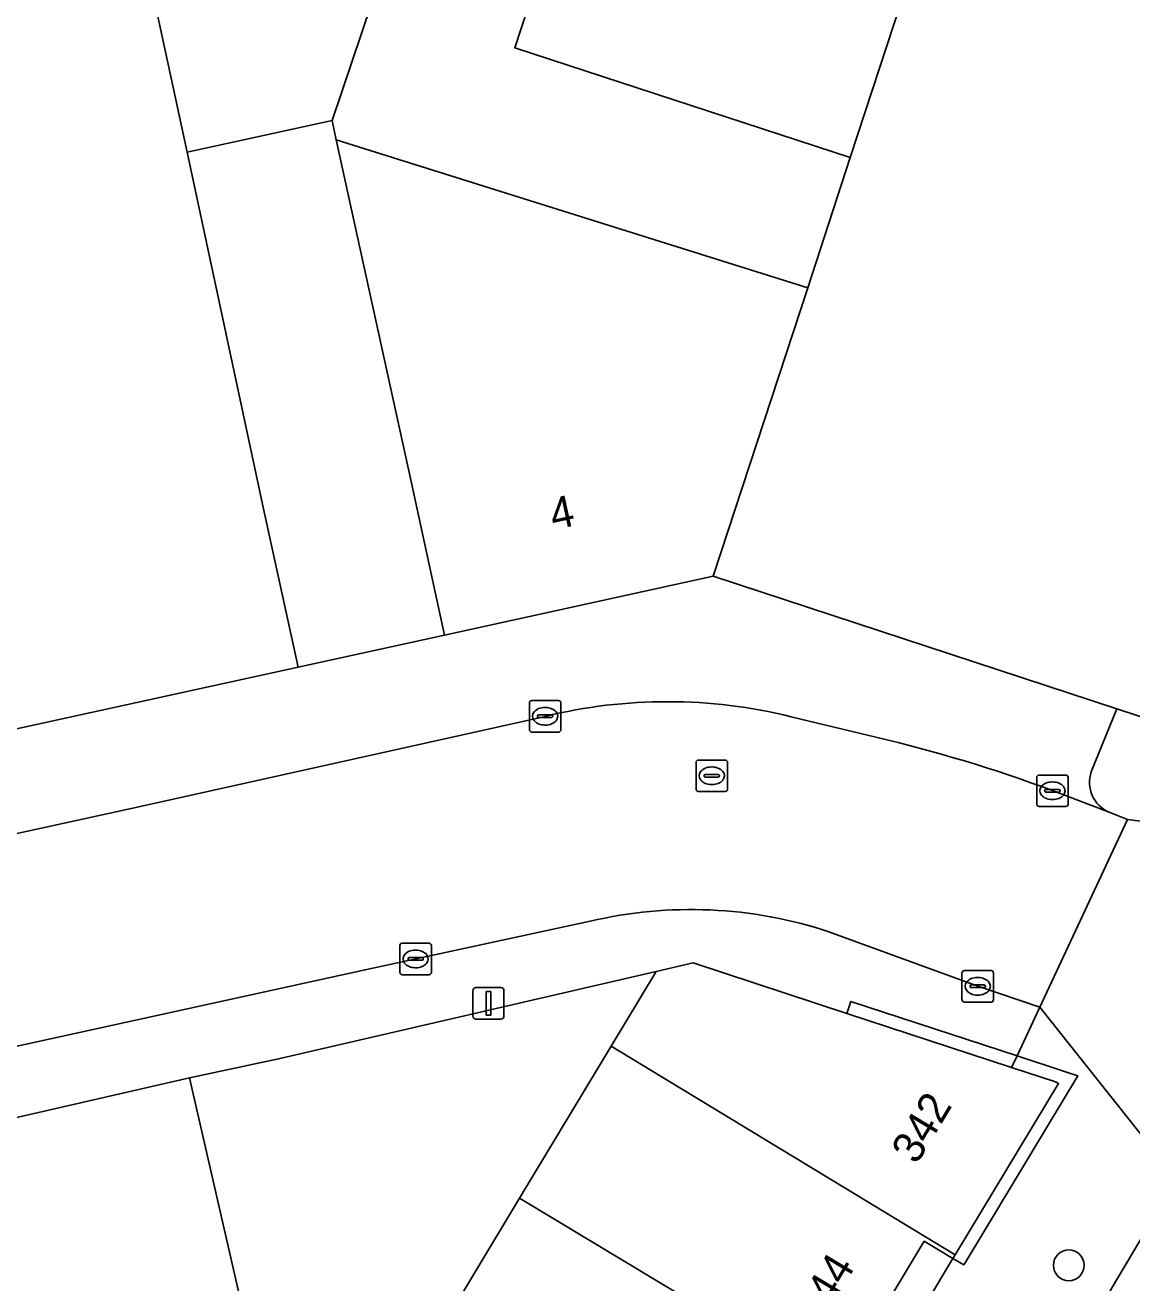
# Model space of a CAD drawing. Extents: x 160554 to 161248, y 385329 to 386506.
# Drawn here: x 160838.91 to 160874.11, y 385856.48 to 385896.47 of the extents above; entities that cross this region are included whole.
import ezdxf

# ---------------------------------------------------------------- set-up
doc = ezdxf.new("R2010")
doc.units = 0
for name, color, linetype in [('IMGEO_Boom', 7, 'Continuous'), ('IMGEO_Erf', 7, 'Continuous'), ('IMGEO_Kolk', 7, 'Continuous'), ('IMGEO_Lichtmast', 7, 'Continuous'), ('IMGEO_Muur', 7, 'Continuous'), ('IMGEO_Pand', 7, 'Continuous'), ('IMGEO_Pand_nummerreeks', 7, 'Continuous'), ('IMGEO_Pand_overbouw', 7, 'Continuous'), ('IMGEO_Parkeervlak_open', 7, 'Continuous'), ('IMGEO_Rijbaan_lokaal_gesloten', 7, 'Continuous'), ('IMGEO_Rijbaan_lokaal_open', 7, 'Continuous'), ('IMGEO_Rioolput', 7, 'Continuous'), ('IMGEO_Voetpad_open', 7, 'Continuous')]:
    doc.layers.add(name, color=color, linetype=linetype)

msp = doc.modelspace()

# ---------------------------------------------------------------- linework, layer by layer
at = {"layer": 'IMGEO_Boom'}
msp.add_circle((160872.107, 385857.038), 0.489, dxfattribs=at)
at = {"layer": 'IMGEO_Erf'}
for points in [[(160867.486, 385899.383), (160856.815, 385902.876), (160854.484, 385895.754), (160865.156, 385892.262)], [(160848.675, 385893.441), (160844.062, 385892.433), (160846.525, 385880.944), (160847.594, 385876.059), (160852.254, 385877.078), (160851.185, 385881.963), (160848.808, 385892.831)]]:
    msp.add_lwpolyline(points, close=True, dxfattribs=at)
msp.add_lwpolyline([(160851.76, 385854.39), (160854.639, 385859.17), (160857.548, 385864.002), (160858.978, 385866.377), (160846.968, 385863.605), (160844.138, 385862.995), (160846.169, 385854.175)], dxfattribs=at)
at = {"layer": 'IMGEO_Kolk'}
for p, q in [((160854.95, 385874.071), (160854.95, 385874.923)), ((160855.025, 385874.997), (160855.877, 385874.997)), ((160855.951, 385874.923), (160855.951, 385874.071)), ((160855.209, 385874.491), (160855.209, 385874.503)), ((160855.252, 385874.54), (160855.65, 385874.54)), ((160855.438, 385874.777), (160855.463, 385874.777)), ((160855.693, 385874.503), (160855.693, 385874.491)), ((160855.647, 385874.454), (160855.249, 385874.454)), ((160855.461, 385874.217), (160855.436, 385874.217)), ((160855.877, 385873.997), (160855.025, 385873.997)), ((160871.085, 385871.703), (160871.085, 385872.555)), ((160871.16, 385872.629), (160872.012, 385872.629)), ((160872.086, 385872.555), (160872.086, 385871.703)), ((160871.344, 385872.123), (160871.344, 385872.135)), ((160871.782, 385872.086), (160871.384, 385872.086)), ((160871.387, 385872.172), (160871.785, 385872.172)), ((160871.573, 385872.409), (160871.598, 385872.409)), ((160871.828, 385872.135), (160871.828, 385872.123)), ((160871.596, 385871.849), (160871.571, 385871.849)), ((160872.012, 385871.629), (160871.16, 385871.629)), ((160850.906, 385867.28), (160851.758, 385867.28)), ((160850.831, 385866.354), (160850.831, 385867.206)), ((160851.319, 385867.06), (160851.344, 385867.06)), ((160851.832, 385867.206), (160851.832, 385866.354)), ((160851.09, 385866.774), (160851.09, 385866.786)), ((160851.528, 385866.737), (160851.13, 385866.737)), ((160851.133, 385866.823), (160851.531, 385866.823)), ((160851.342, 385866.5), (160851.317, 385866.5)), ((160851.574, 385866.786), (160851.574, 385866.774)), ((160851.758, 385866.28), (160850.906, 385866.28)), ((160868.709, 385865.484), (160868.709, 385866.336)), ((160868.784, 385866.41), (160869.636, 385866.41)), ((160869.197, 385866.19), (160869.222, 385866.19)), ((160869.71, 385866.336), (160869.71, 385865.484)), ((160868.968, 385865.904), (160868.968, 385865.916)), ((160869.406, 385865.867), (160869.008, 385865.867)), ((160869.011, 385865.953), (160869.409, 385865.953)), ((160869.452, 385865.916), (160869.452, 385865.904)), ((160869.636, 385865.41), (160868.784, 385865.41)), ((160869.22, 385865.63), (160869.195, 385865.63))]:
    msp.add_line(p, q, dxfattribs=at)
for points in [[(160854.95, 385874.071), (160854.95, 385874.923)], [(160855.025, 385874.997), (160855.877, 385874.997)], [(160855.951, 385874.923), (160855.951, 385874.071)], [(160855.877, 385873.997), (160855.025, 385873.997)], [(160871.085, 385871.703), (160871.085, 385872.555)], [(160871.16, 385872.629), (160872.012, 385872.629)], [(160872.086, 385872.555), (160872.086, 385871.703)], [(160872.012, 385871.629), (160871.16, 385871.629)], [(160850.906, 385867.28), (160851.758, 385867.28)], [(160850.831, 385866.354), (160850.831, 385867.206)], [(160851.832, 385867.206), (160851.832, 385866.354)], [(160851.758, 385866.28), (160850.906, 385866.28)], [(160868.709, 385865.484), (160868.709, 385866.336)], [(160868.784, 385866.41), (160869.636, 385866.41)], [(160869.71, 385866.336), (160869.71, 385865.484)], [(160869.636, 385865.41), (160868.784, 385865.41)]]:
    msp.add_lwpolyline(points, dxfattribs=at)
for centre, radius, start, end in [((160855.027, 385874.921), 0.0765, 91.552, 178.448), ((160855.027, 385874.921), 0.0765, 91.552, 178.448), ((160855.875, 385874.921), 0.0765, 1.552, 88.448), ((160855.875, 385874.921), 0.0765, 1.552, 88.448), ((160855.249, 385874.5), 0.0403, 85.8775, 175.7526), ((160855.246, 385874.49), 0.0366, 178.938, 274.7102), ((160855.65, 385874.497), 0.043, 264.8664, 352.4533), ((160855.654, 385874.502), 0.0386, 1.7309, 96.639), ((160855.027, 385874.073), 0.0765, 181.552, 268.448), ((160855.027, 385874.073), 0.0765, 181.552, 268.448), ((160855.875, 385874.073), 0.0765, 271.552, 358.448), ((160855.875, 385874.073), 0.0765, 271.552, 358.448), ((160871.162, 385872.553), 0.0765, 91.552, 178.448), ((160871.162, 385872.553), 0.0765, 91.552, 178.448), ((160872.01, 385872.553), 0.0765, 1.552, 88.448), ((160872.01, 385872.553), 0.0765, 1.552, 88.448), ((160871.384, 385872.132), 0.0403, 85.8775, 175.7526), ((160871.381, 385872.122), 0.0366, 178.938, 274.7102), ((160871.785, 385872.129), 0.043, 264.8664, 352.4533), ((160871.789, 385872.134), 0.0386, 1.7309, 96.639), ((160871.162, 385871.705), 0.0765, 181.552, 268.448), ((160871.162, 385871.705), 0.0765, 181.552, 268.448), ((160872.01, 385871.705), 0.0765, 271.552, 358.448), ((160872.01, 385871.705), 0.0765, 271.552, 358.448), ((160850.908, 385867.204), 0.0765, 91.552, 178.448), ((160850.908, 385867.204), 0.0765, 91.552, 178.448), ((160851.756, 385867.204), 0.0765, 1.552, 88.448), ((160851.756, 385867.204), 0.0765, 1.552, 88.448), ((160851.13, 385866.783), 0.0403, 85.8775, 175.7526), ((160851.127, 385866.773), 0.0366, 178.938, 274.7102), ((160851.531, 385866.78), 0.043, 264.8664, 352.4533), ((160851.535, 385866.785), 0.0386, 1.7309, 96.639), ((160850.908, 385866.356), 0.0765, 181.552, 268.448), ((160850.908, 385866.356), 0.0765, 181.552, 268.448), ((160851.756, 385866.356), 0.0765, 271.552, 358.448), ((160851.756, 385866.356), 0.0765, 271.552, 358.448), ((160868.786, 385866.334), 0.0765, 91.552, 178.448), ((160868.786, 385866.334), 0.0765, 91.552, 178.448), ((160869.634, 385866.334), 0.0765, 1.552, 88.448), ((160869.634, 385866.334), 0.0765, 1.552, 88.448), ((160869.008, 385865.913), 0.0403, 85.8775, 175.7526), ((160869.005, 385865.903), 0.0366, 178.938, 274.7102), ((160869.409, 385865.91), 0.043, 264.8664, 352.4533), ((160869.413, 385865.915), 0.0386, 1.7309, 96.639), ((160868.786, 385865.486), 0.0765, 181.552, 268.448), ((160868.786, 385865.486), 0.0765, 181.552, 268.448), ((160869.634, 385865.486), 0.0765, 271.552, 358.448), ((160869.634, 385865.486), 0.0765, 271.552, 358.448)]:
    msp.add_arc(centre, radius, start, end, dxfattribs=at)
for centre, major_axis, ratio, start_param, end_param in [((160855.437, 385874.497), (-0.387, 0.002), 0.722429, 4.712389, 7.853982), ((160855.462, 385874.497), (-0.39, 0.002), 0.717154, 1.570796, 4.712389), ((160871.572, 385872.129), (-0.387, 0.002), 0.722429, 4.712389, 7.853982), ((160871.597, 385872.129), (-0.39, 0.002), 0.717154, 1.570796, 4.712389), ((160851.318, 385866.78), (-0.387, 0.002), 0.722429, 4.712389, 7.853982), ((160851.343, 385866.78), (-0.39, 0.002), 0.717154, 1.570796, 4.712389), ((160869.196, 385865.91), (-0.387, 0.002), 0.722429, 4.712389, 7.853982), ((160869.221, 385865.91), (-0.39, 0.002), 0.717154, 1.570796, 4.712389)]:
    msp.add_ellipse(centre, major_axis=major_axis, ratio=ratio, start_param=start_param, end_param=end_param, dxfattribs=at)
at = {"layer": 'IMGEO_Lichtmast'}
for p, q in [((160853.151, 385864.968), (160853.151, 385865.768)), ((160853.151, 385865.768), (160853.151, 385864.968)), ((160853.251, 385865.868), (160854.041, 385865.868)), ((160854.041, 385865.868), (160853.251, 385865.868)), ((160854.141, 385865.768), (160854.141, 385864.968)), ((160854.141, 385864.968), (160854.141, 385865.768)), ((160854.041, 385864.868), (160853.251, 385864.868)), ((160853.251, 385864.868), (160854.041, 385864.868))]:
    msp.add_line(p, q, dxfattribs=at)
msp.add_lwpolyline([(160853.571, 385865.743), (160853.721, 385865.743), (160853.721, 385864.993), (160853.571, 385864.993), (160853.571, 385865.743)], dxfattribs=at)
for centre, start, end in [((160853.251, 385865.768), 90, 180), ((160853.251, 385865.768), 90, 180), ((160854.041, 385865.768), 0, 90), ((160854.041, 385865.768), 360, 90), ((160853.251, 385864.968), 180, 270), ((160853.251, 385864.968), 180, 270), ((160854.041, 385864.968), 270, 0), ((160854.041, 385864.968), 270, 0)]:
    msp.add_arc(centre, 0.1, start, end, dxfattribs=at)
at = {"layer": 'IMGEO_Muur'}
msp.add_lwpolyline([(160858.978, 385866.377), (160846.968, 385863.605)], dxfattribs=at)
at = {"layer": 'IMGEO_Pand'}
for points in [[(160851.486, 385901.786), (160851.934, 385901.64), (160855.021, 385912.197), (160843.195, 385916.09), (160839.147, 385915.209), (160844.062, 385892.433), (160848.675, 385893.441)], [(160839.147, 385915.209), (160824.466, 385912.014), (160832.965, 385872.859), (160847.594, 385876.059), (160846.525, 385880.944), (160844.062, 385892.433)], [(160870.059, 385907.246), (160855.021, 385912.197), (160851.934, 385901.64), (160851.486, 385901.786), (160848.675, 385893.441), (160848.808, 385892.831), (160863.802, 385888.125), (160865.156, 385892.262), (160854.484, 385895.754), (160856.815, 385902.876), (160867.486, 385899.383)], [(160883.339, 385889.663), (160886.624, 385888.585), (160886.518, 385888.262), (160886.899, 385888.137), (160893.721, 385899.359), (160893.43, 385899.454), (160893.159, 385899.065), (160891.349, 385899.659), (160891.506, 385900.139), (160890.636, 385900.424), (160890.467, 385899.91), (160887.221, 385900.976), (160887.405, 385901.535), (160870.059, 385907.246), (160867.486, 385899.383), (160865.156, 385892.262), (160863.802, 385888.125), (160860.8, 385878.948), (160873.636, 385874.736), (160878.094, 385873.273), (160880.553, 385880.958)], [(160860.8, 385878.948), (160863.802, 385888.125), (160848.808, 385892.831), (160851.185, 385881.963), (160852.254, 385877.078)], [(160871.779, 385862.819), (160871.687, 385862.869), (160870.288, 385863.328), (160865.046, 385865.05), (160860.16, 385866.655), (160858.978, 385866.377), (160857.548, 385864.002), (160868.496, 385857.373)], [(160865.876, 385853.008), (160864.961, 385853.562), (160867.507, 385857.805), (160868.423, 385857.252), (160868.496, 385857.373), (160857.548, 385864.002), (160854.639, 385859.17), (160865.612, 385852.572)], [(160844.796, 385851.869), (160846.169, 385854.175), (160844.138, 385862.995), (160836.876, 385861.33), (160833.192, 385860.485), (160826.13, 385858.866), (160826.584, 385856.714), (160828.488, 385848.132)], [(160862.985, 385848.2), (160862.069, 385848.753), (160864.628, 385853.013), (160865.543, 385852.459), (160865.612, 385852.572), (160854.639, 385859.17), (160851.76, 385854.39), (160862.722, 385847.764)]]:
    msp.add_lwpolyline(points, close=True, dxfattribs=at)
at = {"layer": 'IMGEO_Pand_overbouw'}
for points in [[(160865.046, 385865.05), (160870.288, 385863.328), (160871.687, 385862.869), (160871.779, 385862.819), (160868.496, 385857.373), (160868.423, 385857.252), (160868.77, 385857.055), (160868.837, 385857.166), (160872.391, 385863.064), (160872.004, 385863.191), (160870.459, 385863.696), (160865.169, 385865.426)], [(160865.876, 385853.008), (160868.423, 385857.252), (160867.507, 385857.805), (160864.961, 385853.562)]]:
    msp.add_lwpolyline(points, close=True, dxfattribs=at)
at = {"layer": 'IMGEO_Parkeervlak_open'}
for points in [[(160860.8, 385878.948), (160852.254, 385877.078), (160847.594, 385876.059), (160832.965, 385872.859), (160820.576, 385870.148), (160812.794, 385868.446), (160796.008, 385864.76), (160795.385, 385864.625), (160796.064, 385861.476), (160802.504, 385862.88), (160823.141, 385867.378), (160842.527, 385871.618), (160855.448, 385874.495)], [(160872.822, 385872.731), (160873.636, 385874.736), (160860.8, 385878.948)], [(160863.274, 385874.484), (160865.968, 385873.83)], [(160871.559, 385872.147), (160873.385, 385871.446)], [(160856.882, 385867.979), (160849.724, 385866.434), (160820.371, 385859.999), (160806.095, 385856.942), (160806.576, 385854.787), (160826.13, 385858.866), (160833.192, 385860.485), (160836.876, 385861.33)], [(160836.876, 385861.33), (160844.138, 385862.995), (160846.968, 385863.605), (160858.978, 385866.377), (160860.16, 385866.655), (160865.046, 385865.05), (160865.169, 385865.426), (160870.459, 385863.696), (160871.183, 385865.245), (160869.21, 385865.911), (160864.479, 385867.645)]]:
    msp.add_lwpolyline(points, dxfattribs=at)
for centre, radius, start, end in [((160859.339, 385858.488), 16.473, 76.1779, 103.661), ((160855.155, 385827.782), 47.301, 69.7086, 76.7857), ((160873.81, 385872.398), 1.043, 161.3912, 245.9283), ((160860.089, 385854.36), 13.991, 71.7143, 103.251)]:
    msp.add_arc(centre, radius, start, end, dxfattribs=at)
at = {"layer": 'IMGEO_Rijbaan_lokaal_gesloten'}
msp.add_lwpolyline([(160898.183, 385897.59), (160891.727, 385886.965), (160883.962, 385873.891), (160883.897, 385873.781), (160883.288, 385872.716), (160881.662, 385870.025), (160875.631, 385859.932), (160873.631, 385856.59), (160873.526, 385856.411), (160871.328, 385852.673), (160870.961, 385852.081), (160872.467, 385851.189), (160885.466, 385872.996), (160893.23, 385886.069), (160896.724, 385891.912), (160899.657, 385896.647)], dxfattribs=at)
at = {"layer": 'IMGEO_Rijbaan_lokaal_open'}
for points in [[(160855.448, 385874.495), (160842.527, 385871.618), (160823.141, 385867.378), (160802.504, 385862.88), (160804.222, 385855.128), (160804.23, 385855.101)], [(160865.968, 385873.83), (160863.274, 385874.484)], [(160873.972, 385871.217), (160873.385, 385871.446), (160871.559, 385872.147)], [(160864.479, 385867.645), (160869.21, 385865.911), (160871.183, 385865.245), (160873.972, 385871.217)], [(160805.303, 385856.772), (160806.095, 385856.942), (160820.371, 385859.999), (160849.724, 385866.434), (160856.882, 385867.979)]]:
    msp.add_lwpolyline(points, dxfattribs=at)
for centre, radius, start, end in [((160859.339, 385858.488), 16.473, 76.1779, 103.661), ((160855.155, 385827.782), 47.301, 69.7086, 76.7857), ((160860.089, 385854.36), 13.991, 71.7143, 103.251)]:
    msp.add_arc(centre, radius, start, end, dxfattribs=at)
at = {"layer": 'IMGEO_Rioolput'}
for p, q in [((160860.251, 385872.179), (160860.251, 385873.031)), ((160860.326, 385873.105), (160861.178, 385873.105)), ((160860.739, 385872.885), (160860.764, 385872.885)), ((160861.252, 385873.031), (160861.252, 385872.179)), ((160860.51, 385872.599), (160860.51, 385872.611)), ((160860.948, 385872.562), (160860.55, 385872.562)), ((160860.553, 385872.648), (160860.951, 385872.648)), ((160860.994, 385872.611), (160860.994, 385872.599)), ((160861.178, 385872.105), (160860.326, 385872.105)), ((160860.762, 385872.325), (160860.737, 385872.325))]:
    msp.add_line(p, q, dxfattribs=at)
for points in [[(160860.251, 385872.179), (160860.251, 385873.031)], [(160860.326, 385873.105), (160861.178, 385873.105)], [(160861.252, 385873.031), (160861.252, 385872.179)], [(160861.178, 385872.105), (160860.326, 385872.105)]]:
    msp.add_lwpolyline(points, dxfattribs=at)
for centre, radius, start, end in [((160860.328, 385873.029), 0.0765, 91.552, 178.448), ((160860.328, 385873.029), 0.0765, 91.552, 178.448), ((160861.176, 385873.029), 0.0765, 1.552, 88.448), ((160861.176, 385873.029), 0.0765, 1.552, 88.448), ((160860.55, 385872.608), 0.0403, 85.8775, 175.7526), ((160860.547, 385872.598), 0.0366, 178.938, 274.7102), ((160860.951, 385872.605), 0.043, 264.8664, 352.4533), ((160860.955, 385872.61), 0.0386, 1.7309, 96.639), ((160860.328, 385872.181), 0.0765, 181.552, 268.448), ((160860.328, 385872.181), 0.0765, 181.552, 268.448), ((160861.176, 385872.181), 0.0765, 271.552, 358.448), ((160861.176, 385872.181), 0.0765, 271.552, 358.448)]:
    msp.add_arc(centre, radius, start, end, dxfattribs=at)
for centre, major_axis, ratio, start_param, end_param in [((160860.738, 385872.605), (-0.387, 0.002), 0.722429, 4.712389, 7.853982), ((160860.763, 385872.605), (-0.39, 0.002), 0.717154, 1.570796, 4.712389)]:
    msp.add_ellipse(centre, major_axis=major_axis, ratio=ratio, start_param=start_param, end_param=end_param, dxfattribs=at)
at = {"layer": 'IMGEO_Voetpad_open'}
for points in [[(160898.183, 385897.59), (160898.293, 385897.756), (160900.739, 385901.463), (160900.329, 385901.75), (160898.453, 385905.495), (160897.896, 385906.019), (160893.721, 385899.359), (160886.899, 385888.137), (160882.095, 385880.027), (160878.094, 385873.273), (160873.636, 385874.736), (160872.822, 385872.731)], [(160873.385, 385871.446), (160873.972, 385871.217), (160881.233, 385870.281), (160881.662, 385870.025), (160883.288, 385872.716), (160883.897, 385873.781), (160883.962, 385873.891)], [(160873.526, 385856.411), (160873.631, 385856.59), (160875.631, 385859.932), (160875.202, 385860.188), (160871.183, 385865.245), (160870.459, 385863.696), (160872.004, 385863.191), (160872.391, 385863.064), (160868.837, 385857.166), (160868.77, 385857.055), (160868.423, 385857.252), (160867.507, 385857.805), (160864.961, 385853.562)]]:
    msp.add_lwpolyline(points, dxfattribs=at)
for points in [[(160881.233, 385870.281), (160873.972, 385871.217), (160871.183, 385865.245), (160875.202, 385860.188)], [(160870.288, 385863.328), (160870.459, 385863.696), (160865.169, 385865.426), (160865.046, 385865.05)], [(160872.004, 385863.191), (160870.459, 385863.696), (160870.288, 385863.328), (160871.687, 385862.869), (160871.779, 385862.819), (160868.496, 385857.373), (160868.423, 385857.252), (160868.77, 385857.055), (160868.837, 385857.166), (160872.391, 385863.064)]]:
    msp.add_lwpolyline(points, close=True, dxfattribs=at)
msp.add_arc((160873.81, 385872.398), 1.043, 161.3912, 245.9283, dxfattribs=at)

# ---------------------------------------------------------------- texts
at = {"layer": 'IMGEO_Pand_nummerreeks'}
for s, rotation, p in [('4', 12.3465, (160855.719, 385880.416)), ('342', 58.9168, (160867.266, 385860.213)), ('344', 59.0029, (160864.184, 385855.089))]:
    msp.add_text(s, height=1, rotation=rotation, dxfattribs=at).set_placement(p)

doc.saveas('drawing.dxf')
